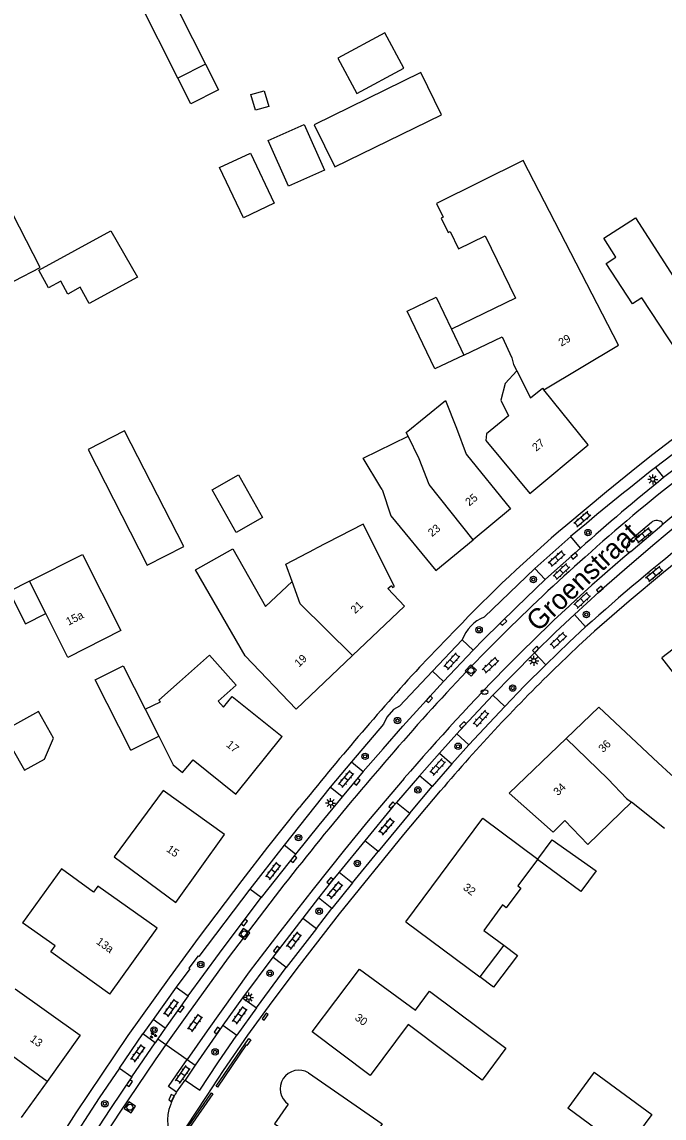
# Model space of a CAD drawing. Extents: x 136000 to 141014, y 402000 to 403500.
# Drawn here: x 138034.1 to 138114.2, y 402751.7 to 402888.6 of the extents above; entities that cross this region are included whole.
import ezdxf

# ---------------------------------------------------------------- set-up
doc = ezdxf.new("R2010")
doc.units = 0
for name, color, linetype in [('gg-afsc-muur', 7, 'Continuous'), ('gg-anno-huisnummerreeks BGT', 7, 'Continuous'), ('gg-anno-openbare ruimte label', 7, 'Continuous'), ('gg-bbg-bijgebouw', 7, 'Continuous'), ('gg-bbg-gedigitaliseerde bebouwing', 7, 'Continuous'), ('gg-bbg-gedigitaliseerde bijgebouw', 7, 'Continuous'), ('gg-bbg-hoofdgebouw', 7, 'Continuous'), ('gg-bbg-luifel en loopbrug', 7, 'Continuous'), ('gg-bbg-tussenscheiding', 7, 'Continuous'), ('gg-knt-verharding', 7, 'Continuous'), ('gg-knt-verharding nz', 7, 'Continuous'), ('gt-symb-boom', 7, 'Continuous'), ('gt-symb-brandkraan', 7, 'Continuous'), ('gt-symb-groenvak', 7, 'Continuous'), ('gt-symb-klinker verharding', 7, 'Continuous'), ('gt-symb-kolk', 7, 'Continuous'), ('gt-symb-lichtmast', 7, 'Continuous'), ('gt-symb-rioolschacht', 7, 'Continuous')]:
    doc.layers.add(name, color=color, linetype=linetype)

# ---------------------------------------------------------------- blocks, each defined once
blk = doc.blocks.new('gt0-RS')
at = {"layer": 'gt-symb-rioolschacht'}
blk.add_lwpolyline([(-0.5, -0.5), (0.5, -0.5), (0.5, 0.5), (-0.5, 0.5)], close=True, dxfattribs=at)
blk.add_circle((0, 0), 0.375, dxfattribs=at)
blk = doc.blocks.new('gt0-KOLK')
at = {"layer": 'gt-symb-kolk'}
blk.add_lwpolyline([(0, 0), (0.38, 0), (0.38, 0.4), (-0.37, 0.4), (-0.37, 0), (0, 0)], dxfattribs=at)
blk = doc.blocks.new('gt0-BOOM')
at = {"layer": 'gt-symb-boom'}
for radius in [0.4, 0.2]:
    blk.add_circle((0, 0), radius, dxfattribs=at)
blk = doc.blocks.new('gt0-KL1')
at = {"layer": 'gt-symb-klinker verharding'}
for p, q in [((-1.15, 0.3), (1.15, 0.3)), ((-1, -0.3), (-1, 0.3)), ((-0.5, 0.3), (-0.5, 0.45)), ((0, -0.3), (0, 0.3)), ((0.5, 0.3), (0.5, 0.45)), ((1, -0.3), (1, 0.3)), ((-1.15, -0.3), (1.15, -0.3)), ((-0.5, -0.45), (-0.5, -0.3)), ((0.5, -0.45), (0.5, -0.3))]:
    blk.add_line(p, q, dxfattribs=at)
blk = doc.blocks.new('gt0-LMAST')
at = {"layer": 'gt-symb-lichtmast'}
for p, q in [((-0.18, 0.17), (-0.45, 0.44)), ((0, 0.25), (0, 0.62)), ((0.17, 0.17), (0.44, 0.44)), ((-0.25, 0), (-0.63, 0)), ((-0.18, -0.18), (-0.45, -0.45)), ((0, -0.25), (0, -0.63)), ((0.44, -0.45), (0.17, -0.18)), ((0.25, 0), (0.62, 0))]:
    blk.add_line(p, q, dxfattribs=at)
blk.add_circle((0, 0), 0.25, dxfattribs=at)
blk = doc.blocks.new('gt0-BR')
at = {"layer": 'gt-symb-brandkraan'}
for centre, radius, start, end in [((-0.24, 0), 0.206, 107.5669, 252.4331), ((0.6, -2.66), 3, 106.892, 107.5669), ((0, -0.69), 0.938, 73.108, 106.892), ((-0.6, -2.66), 3, 72.4331, 73.108), ((0.24, 0), 0.206, 287.567, 72.4331), ((0.6, 2.66), 3, 252.4331, 253.108), ((0, 0.69), 0.938, 253.108, 286.8921), ((-0.6, 2.66), 3, 286.8921, 287.567)]:
    blk.add_arc(centre, radius, start, end, dxfattribs=at)
blk = doc.blocks.new('gt0-GRVAK')
at = {"layer": 'gt-symb-groenvak'}
for p, q in [((-0.11, 0.19), (-0.23, 0.24)), ((-0.18, 0.15), (0.09, 0.15)), ((-0.09, 0.21), (-0.16, 0.32)), ((-0.05, 0.21), (-0.05, 0.39)), ((0, 0.21), (0.06, 0.32)), ((0.02, 0.19), (0.13, 0.24)), ((0.26, -0.05), (0.2, 0.06)), ((0.31, -0.05), (0.31, 0.13)), ((0.35, -0.05), (0.41, 0.06)), ((-0.24, -0.23), (-0.36, -0.18)), ((-0.32, -0.26), (-0.05, -0.26)), ((-0.23, -0.21), (-0.29, -0.1)), ((-0.18, -0.2), (-0.18, -0.02)), ((-0.14, -0.21), (-0.07, -0.1)), ((-0.12, -0.23), (0, -0.18)), ((0.24, -0.07), (0.12, -0.02)), ((0.17, -0.11), (0.44, -0.11)), ((0.37, -0.07), (0.49, -0.02))]:
    blk.add_line(p, q, dxfattribs=at)

msp = doc.modelspace()

# ---------------------------------------------------------------- linework, layer by layer
at = {"layer": 'gg-afsc-muur'}
for points in [[(138064.1, 402764.06), (138064.34, 402763.9), (138064.83, 402764.61), (138064.59, 402764.78), (138064.1, 402764.06)], [(138058.5, 402755.55), (138058.34, 402755.67), (138062.42, 402761.63), (138062.68, 402761.44), (138062.19, 402760.76), (138062.09, 402760.83), (138058.5, 402755.55)], [(138055.02, 402750.49), (138054.86, 402750.6), (138057.76, 402754.83), (138057.92, 402754.72), (138055.02, 402750.49)]]:
    msp.add_lwpolyline(points, dxfattribs=at)
at = {"layer": 'gg-bbg-bijgebouw'}
for p, q in [((138047.7, 402797.63), (138051.2, 402799.38)), ((138105.54, 402757.4), (138102.23, 402752.91))]:
    msp.add_line(p, q, dxfattribs=at)
at = {"layer": 'gg-bbg-gedigitaliseerde bebouwing'}
for p, q in [((138095.69, 402854.09), (138087.7, 402850.2)), ((138076.71, 402825.86), (138070.68, 402822.75)), ((138067.03, 402820.87), (138070.68, 402822.75)), ((138067.82, 402818.7), (138067.03, 402820.87)), ((138037.08, 402814.68), (138035.05, 402818.72)), ((138053.78, 402806.17), (138057.53, 402809.47)), ((138068.31, 402802.74), (138061.98, 402809.42)), ((138120.12, 402801.23), (138113.98, 402809.14)), ((138106.1, 402803), (138113.53, 402796.05)), ((138114.29, 402787.84), (138110.19, 402791.12)), ((138094.25, 402773.27), (138091.25, 402769.31)), ((138033.27, 402767.83), (138041.38, 402762.03))]:
    msp.add_line(p, q, dxfattribs=at)
for points in [[(138089.25, 402846.96), (138094.03, 402849.24), (138095.25, 402846.62)], [(138082.31, 402836.85), (138082.06, 402837.3), (138086.95, 402841.3), (138088.36, 402837.86)], [(138079.05, 402830.19), (138078.91, 402830.45), (138076.71, 402834.09), (138082.31, 402836.85)], [(138035.05, 402818.72), (138041.66, 402822.05), (138046.46, 402812.55)], [(138061.98, 402809.42), (138055.76, 402820.13), (138060.44, 402822.77), (138064.51, 402815.55), (138067.82, 402818.7)], [(138046.46, 402812.55), (138039.84, 402809.21), (138037.08, 402814.68)], [(138049.49, 402802.75), (138051.38, 402803.64), (138051.18, 402803.87), (138053.78, 402806.17)], [(138113.53, 402796.05), (138115.05, 402794.63), (138117.97, 402792.05)], [(138051.71, 402792.58), (138045.6, 402784.3), (138053.32, 402778.61)], [(138101.88, 402788.82), (138100.4, 402787.4), (138094.93, 402792.26)], [(138110.19, 402791.12), (138104.72, 402785.86), (138101.88, 402788.82)], [(138100.28, 402786.44), (138105.78, 402782.56), (138103.85, 402779.96), (138098.44, 402783.98), (138095.98, 402780.66), (138096.35, 402780.38), (138094.55, 402777.95), (138094.1, 402778.29), (138091.75, 402775.12), (138094.25, 402773.27)], [(138043.04, 402779.89), (138039.02, 402782.79), (138034.18, 402776.08)], [(138050.97, 402775.4), (138043.58, 402780.65), (138043.04, 402779.89)], [(138094.5, 402760.4), (138091.53, 402756.43), (138082.32, 402763.35), (138077.56, 402757.01), (138070.33, 402762.43)], [(138069.87, 402757.33), (138079.05, 402750.95), (138071.49, 402739.96)]]:
    msp.add_lwpolyline(points, dxfattribs=at)
at = {"layer": 'gg-bbg-gedigitaliseerde bijgebouw'}
for p, q in [((138053.57, 402881.56), (138048.68, 402891.19)), ((138057.02, 402883.31), (138053.57, 402881.56))]:
    msp.add_line(p, q, dxfattribs=at)
for points in [[(138048.68, 402891.19), (138052.13, 402892.94), (138057.02, 402883.31)], [(138073.52, 402884.05), (138075.91, 402879.63), (138081.77, 402882.79), (138079.38, 402887.22), (138073.52, 402884.05)], [(138070.57, 402875.73), (138073.14, 402870.47), (138086.47, 402876.99), (138083.9, 402882.25), (138070.57, 402875.73)], [(138026.71, 402852.91), (138036.38, 402857.89), (138025.21, 402879.58), (138015.53, 402874.6), (138026.71, 402852.91)], [(138062.68, 402879.52), (138064.34, 402879.99), (138064.9, 402878.03), (138063.24, 402877.55), (138062.68, 402879.52)], [(138058.77, 402870.38), (138062.62, 402872.2), (138065.59, 402865.92), (138061.74, 402864.1), (138058.77, 402870.38)], [(138045.18, 402862.5), (138048.52, 402856.71), (138042.49, 402853.41), (138041.38, 402855.44), (138039.84, 402854.59), (138038.95, 402856.21), (138037.42, 402855.37), (138036.21, 402857.58), (138045.18, 402862.5)], [(138089.25, 402846.96), (138085.65, 402845.24), (138082.19, 402852.47), (138085.79, 402854.18), (138087.7, 402850.2)], [(138054.29, 402823.07), (138046.9, 402837.49), (138042.35, 402835.16), (138049.73, 402820.74), (138054.29, 402823.07)], [(138047.7, 402797.63), (138043.25, 402806.4), (138046.74, 402808.17), (138049.49, 402802.75)], [(138034.44, 402795.12), (138036.91, 402796.5), (138038.03, 402799.12), (138036.17, 402802.46), (138031.66, 402799.95), (138034.44, 402795.12)], [(138105.54, 402757.4), (138112.71, 402752.11), (138109.41, 402747.62), (138102.23, 402752.91)]]:
    msp.add_lwpolyline(points, dxfattribs=at)
at = {"layer": 'gg-bbg-hoofdgebouw'}
for p, q in [((138120.12, 402813.9), (138113.98, 402809.14)), ((138068.31, 402802.74), (138075.35, 402809.44)), ((138106.1, 402803), (138102.01, 402799.07)), ((138060.79, 402792.14), (138066.6, 402799.32)), ((138102.01, 402799.07), (138094.93, 402792.26)), ((138059.37, 402787.1), (138051.71, 402792.58)), ((138053.32, 402778.61), (138059.37, 402787.1)), ((138045.09, 402767.16), (138050.97, 402775.4)), ((138082.01, 402776.19), (138091.25, 402769.31)), ((138084.98, 402767.54), (138094.5, 402760.4)), ((138041.38, 402762.03), (138037.26, 402756.26)), ((138037.26, 402756.26), (138034.02, 402751.74))]:
    msp.add_line(p, q, dxfattribs=at)
for points in [[(138099.24, 402842.63), (138108.57, 402848.2), (138096.67, 402871.29), (138085.83, 402865.89), (138086.66, 402864.18), (138086.44, 402864.08), (138087.32, 402862.29), (138087.53, 402862.39), (138088.59, 402860.22), (138091.92, 402861.84), (138095.69, 402854.09)], [(138115.88, 402847.41), (138111.48, 402854.11), (138110.32, 402853.35), (138107.03, 402858.42), (138108.23, 402859.2), (138106.71, 402861.55), (138110.69, 402864.09), (138115.43, 402856.76), (138120.02, 402859.72), (138124.53, 402852.92), (138115.91, 402847.36), (138115.88, 402847.41)], [(138095.25, 402846.62), (138095.47, 402845.81), (138095.89, 402844.98)], [(138095.89, 402844.98), (138094.42, 402843.42), (138093.88, 402841.34), (138094.83, 402839.4), (138092.1, 402837.15), (138092.02, 402836.3), (138097.48, 402829.67), (138104.79, 402835.74), (138099.24, 402842.63)], [(138088.36, 402837.86), (138089.55, 402834.61), (138095.09, 402827.75), (138090.42, 402823.91)], [(138079.05, 402830.19), (138080.15, 402826.89), (138085.76, 402820.08), (138090.42, 402823.91)], [(138075.35, 402809.44), (138081.83, 402815.61), (138079.78, 402817.8), (138080.23, 402818.21), (138080.34, 402817.96), (138080.6, 402818.08), (138076.71, 402825.86)], [(138057.53, 402809.47), (138060.83, 402805.73), (138058.59, 402803.73), (138059.25, 402802.98), (138060.32, 402804.33), (138066.6, 402799.32)], [(138051.2, 402799.38), (138052.97, 402795.81), (138054.16, 402794.83), (138055.46, 402796.43), (138060.79, 402792.14)], [(138082.01, 402776.19), (138091.61, 402789.12), (138098.48, 402784.01), (138100.28, 402786.44)], [(138045.09, 402767.16), (138037.71, 402772.44), (138038.24, 402773.19), (138034.18, 402776.08)], [(138070.33, 402762.43), (138076.23, 402770.28), (138083.22, 402765.14), (138084.98, 402767.54)], [(138067.33, 402753.42), (138065.64, 402750.97), (138066.46, 402750.41), (138063.15, 402745.64), (138071.49, 402739.96)]]:
    msp.add_lwpolyline(points, dxfattribs=at)
msp.add_arc((138068.67, 402755.33), 2.33, 58.9651, 234.9841, dxfattribs=at)
at = {"layer": 'gg-bbg-luifel en loopbrug'}
for points in [[(138057.02, 402883.31), (138058.65, 402880.1), (138055.2, 402878.35), (138053.57, 402881.56)], [(138064.85, 402873.76), (138069.31, 402875.76), (138071.86, 402870.08), (138067.39, 402868.08), (138064.85, 402873.76)], [(138057.84, 402830.13), (138061.11, 402832), (138064.13, 402826.69), (138060.86, 402824.83), (138057.84, 402830.13)], [(138035.05, 402818.72), (138032.52, 402817.44), (138034.56, 402813.41), (138037.08, 402814.68)], [(138094.25, 402773.27), (138095.96, 402771.99), (138092.96, 402768.03), (138091.25, 402769.31)]]:
    msp.add_lwpolyline(points, dxfattribs=at)
at = {"layer": 'gg-bbg-tussenscheiding'}
for p, q in [((138087.7, 402850.2), (138089.25, 402846.96)), ((138049.49, 402802.75), (138051.2, 402799.38))]:
    msp.add_line(p, q, dxfattribs=at)
for points in [[(138095.89, 402844.98), (138097.58, 402841.62), (138099.08, 402842.83), (138099.24, 402842.63)], [(138090.42, 402823.91), (138084.91, 402830.8), (138083.69, 402834.01), (138082.31, 402836.85)], [(138075.35, 402809.44), (138068.84, 402815.92), (138067.82, 402818.7)], [(138102.01, 402799.07), (138107.25, 402793.99), (138109.54, 402791.6), (138110.19, 402791.12)], [(138037.26, 402756.26), (138029.17, 402762.11), (138026.26, 402764.19)]]:
    msp.add_lwpolyline(points, dxfattribs=at)
at = {"layer": 'gg-knt-verharding'}
for p, q in [((138118.84, 402835.18), (138114.19, 402831.68)), ((138113.19, 402832.94), (138114.19, 402831.68)), ((138112.66, 402826.05), (138110, 402823.82)), ((138113.73, 402826.24), (138113.41, 402826.29)), ((138110.1, 402822.45), (138113.96, 402825.73)), ((138103.82, 402822.87), (138102.59, 402824.3)), ((138109.62, 402823.15), (138109.57, 402822.66)), ((138098.13, 402820.33), (138091.8, 402814.25)), ((138099.41, 402818.93), (138098.13, 402820.33)), ((138103.07, 402814.58), (138104.46, 402813.01)), ((138083.74, 402808), (138088.21, 402812.65)), ((138090.42, 402810.12), (138089.05, 402811.4)), ((138090.42, 402810.12), (138086.71, 402806.2)), ((138099.49, 402808.28), (138098.09, 402809.79)), ((138086.71, 402806.2), (138085.35, 402807.49)), ((138092.87, 402804.49), (138094.36, 402803.06)), ((138088.4, 402799.66), (138086.23, 402797.26)), ((138089.9, 402798.3), (138088.4, 402799.66)), ((138086.23, 402797.26), (138083.73, 402794.42)), ((138086.23, 402797.26), (138087.76, 402795.9)), ((138087.76, 402795.9), (138089.9, 402798.3)), ((138075.22, 402796.18), (138076.71, 402794.94)), ((138076.71, 402794.94), (138074.07, 402791.78)), ((138083.73, 402794.42), (138080.86, 402791.1)), ((138085.3, 402793.08), (138083.73, 402794.42)), ((138072.58, 402792.99), (138066.81, 402785.78)), ((138074.07, 402791.78), (138072.58, 402792.99)), ((138082.51, 402789.74), (138085.3, 402793.08)), ((138080.86, 402791.1), (138082.51, 402789.74)), ((138076.89, 402786.31), (138073.7, 402782.39)), ((138078.57, 402784.98), (138076.89, 402786.31)), ((138068.25, 402784.64), (138066.81, 402785.78)), ((138075.36, 402781.04), (138078.57, 402784.98)), ((138068.25, 402784.64), (138063.96, 402779.21)), ((138073.7, 402782.39), (138075.36, 402781.04)), ((138063.96, 402779.21), (138062.55, 402780.28)), ((138071.13, 402779.18), (138069.15, 402776.66)), ((138072.8, 402777.87), (138071.13, 402779.18)), ((138069.15, 402776.66), (138065.4, 402771.77)), ((138069.15, 402776.66), (138070.86, 402775.36)), ((138070.86, 402775.36), (138072.8, 402777.87)), ((138065.4, 402771.77), (138061.63, 402766.68)), ((138067.1, 402770.49), (138065.4, 402771.77)), ((138063.36, 402765.46), (138067.1, 402770.49)), ((138054.86, 402766.96), (138051.98, 402762.9)), ((138053.37, 402768.01), (138054.86, 402766.96)), ((138061.63, 402766.68), (138059.18, 402763.26)), ((138061.63, 402766.68), (138063.36, 402765.46)), ((138050.46, 402763.99), (138049.17, 402762.18)), ((138051.98, 402762.9), (138050.46, 402763.99)), ((138051.98, 402762.9), (138051.05, 402761.57)), ((138059.18, 402763.26), (138060.94, 402762.03)), ((138050.71, 402761.08), (138049.17, 402762.18)), ((138051.05, 402761.57), (138050.71, 402761.08)), ((138051.05, 402761.57), (138052.05, 402760.86)), ((138047.81, 402756.84), (138050.71, 402761.08)), ((138052.05, 402760.86), (138054.71, 402759)), ((138054.71, 402759), (138055.73, 402758.28)), ((138046.26, 402757.91), (138047.81, 402756.84)), ((138055.73, 402758.28), (138054.46, 402756.43)), ((138053.41, 402754.91), (138054.46, 402756.43)), ((138053.35, 402754.82), (138053.41, 402754.91))]:
    msp.add_line(p, q, dxfattribs=at)
for points in [[(138173.7, 402865.34), (138162.41, 402856.76), (138138.17, 402838.42), (138122.71, 402826.65), (138119.19, 402823.89), (138114.16, 402819.82), (138109.9, 402816.24), (138105.56, 402812.47), (138103.57, 402810.66), (138101.15, 402808.33)], [(138151.27, 402863.76), (138148.94, 402861.97), (138134.27, 402850.88), (138117.57, 402838.19), (138112.85, 402834.56), (138111.01, 402833.11), (138107.05, 402829.88), (138101.97, 402825.65)], [(138116.42, 402826.17), (138112.85, 402823.18), (138109.31, 402820.15), (138106.16, 402817.39), (138103.07, 402814.58)], [(138103.82, 402822.87), (138100.56, 402819.98), (138099.41, 402818.93)], [(138099.41, 402818.93), (138095.81, 402815.48), (138091.73, 402811.45), (138090.42, 402810.12)], [(138103.07, 402814.58), (138100.7, 402812.37), (138098.09, 402809.79)], [(138098.09, 402809.79), (138095.31, 402807.01), (138092.87, 402804.49)], [(138094.36, 402803.06), (138096.81, 402805.64), (138099.49, 402808.28)], [(138085.35, 402807.49), (138081.23, 402803.12), (138080.46, 402802.7), (138079.65, 402801.74), (138079.24, 402800.88), (138075.22, 402796.18)], [(138076.71, 402794.94), (138079.17, 402797.79), (138081.65, 402800.62), (138084.17, 402803.42), (138086.71, 402806.2)], [(138092.87, 402804.49), (138089.27, 402800.62), (138088.4, 402799.66)], [(138054.66, 402750.58), (138057.13, 402754.39), (138059.27, 402757.61), (138062.31, 402762.02), (138065.33, 402766.18), (138068.74, 402770.75), (138073.74, 402777.19), (138081.78, 402787.09), (138086.34, 402792.54)], [(138074.07, 402791.78), (138071.14, 402788.24), (138068.25, 402784.64)], [(138029.43, 402740.58), (138033.52, 402740.53), (138036.58, 402745.59), (138040.87, 402752.32), (138047.34, 402761.99), (138052.52, 402769.2), (138056.26, 402774.33), (138061.57, 402781.33), (138064.81, 402785.53), (138068.7, 402790.42)], [(138080.86, 402791.1), (138080.43, 402790.61), (138076.89, 402786.31)], [(138073.7, 402782.39), (138072.71, 402781.17), (138071.13, 402779.18)], [(138062.55, 402780.28), (138056.18, 402771.85), (138056.08, 402771.93), (138054.95, 402770.38), (138055.04, 402770.32), (138053.37, 402768.01)], [(138054.86, 402766.96), (138058.74, 402772.29), (138063.96, 402779.21)], [(138059.18, 402763.26), (138058.63, 402762.49), (138055.73, 402758.28)], [(138054.46, 402756.43), (138056.31, 402755.18), (138058.57, 402758.59), (138060.94, 402762.03)], [(138046.26, 402757.91), (138043.73, 402754.19), (138039.72, 402747.96), (138037.31, 402744.16), (138038.9, 402743.19)], [(138047.81, 402756.84), (138045.16, 402752.86), (138042.17, 402748.29), (138038.9, 402743.19)]]:
    msp.add_lwpolyline(points, dxfattribs=at)
for centre, radius, start, end in [((138406.22, 402462.22), 472.55, 128.3237, 129.9816), ((138296.87, 402605.94), 290.39, 128.9821, 131.6681), ((138113.28, 402825.37), 0.926, 82.1957, 132.0745), ((138113.74, 402825.94), 0.297, 315.2604, 93.0632), ((138217.4, 402689.72), 178.33, 130.3369, 136.4229), ((138277.93, 402620.32), 259.27, 128.1178, 131.9959), ((138110.66, 402823.01), 1.04, 128.863, 171.9074), ((138109.9, 402822.7), 0.325, 188.4619, 309.1423), ((138093.58, 402809.77), 4.82, 111.6708, 160.2117), ((138254, 402650.14), 219.97, 134.0158, 139.6567), ((138376.86, 402542.12), 395.75, 137.7898, 141.1398), ((138057.92, 402751.74), 5.51, 146.0497, 162.4501), ((138057.76, 402751.36), 5.49, 158.1133, 213.8475)]:
    msp.add_arc(centre, radius, start, end, dxfattribs=at)
at = {"layer": 'gg-knt-verharding nz'}
for p, q in [((138117.88, 402836.52), (138113.19, 402832.94)), ((138098.13, 402820.33), (138102.59, 402824.3)), ((138089.05, 402811.4), (138085.35, 402807.49)), ((138094.36, 402803.06), (138089.9, 402798.3)), ((138075.22, 402796.18), (138072.58, 402792.99)), ((138087.76, 402795.9), (138085.3, 402793.08)), ((138082.51, 402789.74), (138078.57, 402784.98)), ((138066.81, 402785.78), (138062.55, 402780.28)), ((138075.36, 402781.04), (138072.8, 402777.87)), ((138070.86, 402775.36), (138067.1, 402770.49)), ((138053.37, 402768.01), (138050.46, 402763.99)), ((138063.36, 402765.46), (138060.94, 402762.03)), ((138046.26, 402757.91), (138049.17, 402762.18))]:
    msp.add_line(p, q, dxfattribs=at)
for points in [[(138171, 402869.14), (138157.04, 402858.57), (138118.99, 402829.75), (138116.73, 402828.01), (138113.96, 402825.73)], [(138099.49, 402808.28), (138102.4, 402811.13), (138104.46, 402813.01)], [(138081.79, 402794.07), (138077.33, 402788.79), (138074.35, 402785.16), (138070.43, 402780.28), (138066.28, 402774.95), (138062.47, 402769.93), (138057.2, 402762.59), (138054.71, 402759)], [(138065.7, 402779.37), (138059.83, 402771.7), (138054.67, 402764.53), (138052.05, 402760.86)], [(138052.05, 402760.86), (138050.71, 402758.94), (138046.33, 402752.43), (138041.19, 402744.57), (138038.33, 402739.93), (138037.07, 402737.9), (138036.05, 402738.54)], [(138053.41, 402754.91), (138052.39, 402755.61), (138053.39, 402757.06), (138054.71, 402759)]]:
    msp.add_lwpolyline(points, dxfattribs=at)
for centre, radius, start, end in [((138257.87, 402650.68), 229.82, 127.9638, 131.8966), ((138268.05, 402637.46), 246.46, 131.6065, 138.2805), ((138257.95, 402647.88), 228.77, 130.2612, 135.4259), ((138296.04, 402610.45), 282.17, 135.4419, 139.4033), ((138387.96, 402530), 407.48, 138.2222, 142.2672)]:
    msp.add_arc(centre, radius, start, end, dxfattribs=at)

# ---------------------------------------------------------------- block references
at = {"layer": 'gt-symb-boom'}
for p in [(138104.75, 402824.8), (138097.93, 402818.94), (138104.55, 402814.57), (138091.16, 402812.66), (138095.35, 402805.38), (138080.98, 402801.32), (138088.54, 402798.11), (138076.93, 402796.86), (138083.52, 402792.66), (138068.62, 402786.7), (138075.96, 402783.48), (138071.2, 402777.51), (138056.42, 402770.86), (138065.07, 402769.76), (138050.58, 402762.67), (138058.21, 402759.94), (138044.45, 402753.46)]:
    msp.add_blockref('gt0-BOOM', p, dxfattribs=at)
at = {"layer": 'gt-symb-brandkraan'}
msp.add_blockref('gt0-BR', (138091.84, 402804.88), dxfattribs=at)
at = {"layer": 'gt-symb-groenvak'}
msp.add_blockref('gt0-GRVAK', (138050.47, 402762.01), dxfattribs=at)
at = {"layer": 'gt-symb-klinker verharding'}
for p, rotation in [((138104.04, 402826.48), 40.6199395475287), ((138111.68, 402824.47), 40.09168080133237), ((138100.85, 402821.56), 41.14819511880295), ((138101.43, 402819.93), 43.418989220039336), ((138113.03, 402819.66), 39.27731149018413), ((138104.04, 402816.33), 43.418989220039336), ((138101.07, 402811.35), 43.41898922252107), ((138087.77, 402808.71), 47.87656181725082), ((138092.59, 402808.24), 43.418989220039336), ((138091.4, 402801.58), 47.876561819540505), ((138085.99, 402795.51), 47.87656181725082), ((138074.57, 402794.02), 50.19442890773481), ((138079.62, 402788.08), 50.19442890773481), ((138065.46, 402782.54), 52.84362584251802), ((138073.18, 402780.13), 50.19442890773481), ((138068.06, 402773.83), 52.84362584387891), ((138052.72, 402765.41), 54.56219853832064), ((138061.3, 402764.52), 54.56219854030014), ((138055.72, 402763.56), 54.56219853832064), ((138048.59, 402759.77), 54.56219853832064), ((138054.17, 402757.11), 54.56219853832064)]:
    msp.add_blockref('gt0-KL1', p, dxfattribs=dict(at, rotation=rotation))
at = {"layer": 'gt-symb-kolk'}
for p, rotation in [((138102.89, 402822.05), -138.24275297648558), ((138106.36, 402817.56), 41.67635773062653), ((138094.07, 402813.77), -135.56726640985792), ((138098.36, 402810.05), 44.756879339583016), ((138084.8, 402804.12), -132.3661698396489), ((138089.27, 402800.62), 46.98610658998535), ((138075.78, 402793.82), -130.01095771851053), ((138080.43, 402790.61), 48.77095072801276), ((138067.86, 402784.15), -128.2570168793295), ((138072.71, 402781.17), 50.80331119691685), ((138061.7, 402776.22), -126.91570677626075), ((138066.03, 402772.6), 52.476828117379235), ((138053.79, 402765.44), -125.10468688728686), ((138058.63, 402762.49), 54.482302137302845), ((138047.36, 402756.15), -123.16559931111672), ((138052.94, 402754.1), 64.71651982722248)]:
    msp.add_blockref('gt0-KOLK', p, dxfattribs=dict(at, rotation=rotation))
at = {"layer": 'gt-symb-lichtmast'}
for p in [(138112.84, 402831.44), (138097.99, 402808.8), (138072.63, 402791.02), (138062.4, 402766.74)]:
    msp.add_blockref('gt0-LMAST', p, dxfattribs=at)
at = {"layer": 'gt-symb-rioolschacht'}
for p, rotation in [((138090.14, 402807.57), 47.22907135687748), ((138061.85, 402774.67), 55.3881936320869), ((138047.57, 402753.02), 56.83440068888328)]:
    msp.add_blockref('gt0-RS', p, dxfattribs=dict(at, rotation=rotation))

# ---------------------------------------------------------------- texts
at = {"layer": 'gg-anno-huisnummerreeks BGT'}
for s, rotation, p in [('29', 30.8, (138101.43, 402848.01)), ('27', 39.7, (138098.29, 402834.89)), ('25', 39.4, (138089.94, 402828.05)), ('23', 39.4, (138085.28, 402824.22)), ('21', 43.6, (138075.69, 402814.6)), ('15a', 26.7, (138039.91, 402813.17)), ('19', 43.6, (138068.69, 402807.93)), ('17', 321, (138059.52, 402798.16)), ('36', 43.9, (138106.63, 402797.26)), ('34', 43.9, (138101.01, 402791.87)), ('15', 324.5, (138052.05, 402785.06)), ('32', 323.4, (138089.07, 402780.29)), ('13a', 324.5, (138043.29, 402773.52)), ('30', 323, (138075.57, 402764.03)), ('13', 324.4, (138035.02, 402761.35))]:
    msp.add_text(s, height=1, rotation=rotation, dxfattribs=at).set_placement(p)
at = {"layer": 'gg-anno-openbare ruimte label'}
msp.add_text('Groenstraat', height=2.5, rotation=43.4, dxfattribs=at).set_placement((138098.51, 402812.3))

doc.saveas('drawing.dxf')
